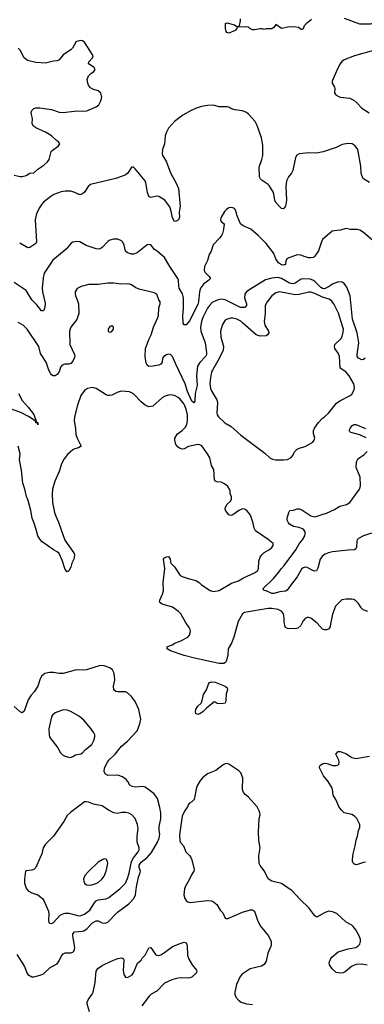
# Model space of a CAD drawing. Header units: inches. Extents: x 1834610 to 2027685, y 642842 to 774116.
# Tile 453 of 632: x 1945525 to 1949057, y 725066 to 735162. Entities that reach past the tile are written whole.
import ezdxf

# ---------------------------------------------------------------- set-up
doc = ezdxf.new("R2010")
doc.units = ezdxf.units.IN
doc.header["$MEASUREMENT"] = 0
doc.layers.add('B9742', color=7, linetype='Continuous')
doc.layers.add('B9743', color=7, linetype='Continuous')

msp = doc.modelspace()

# ---------------------------------------------------------------- linework, layer by layer
at = {"layer": 'B9742', "color": 5}
for points, elevation in [([(1945927, 730000), (1945987, 729827), (1946070, 729710), (1946083, 729690), (1946088, 729670), (1946079, 729630), (1946060, 729590), (1946050, 729549), (1946030, 729510), (1946010, 729499), (1945990, 729524), (1945962, 729622), (1945928, 729688), (1945910, 729706), (1945870, 729727), (1945757, 729810), (1945730, 729837), (1945710, 729870), (1945695, 729935), (1945672, 730000)], 480), ([(1949094, 729094), (1949045, 729110), (1949026, 729130), (1948996, 729176), (1948970, 729205), (1948950, 729217), (1948930, 729222), (1948870, 729222), (1948828, 729212), (1948761, 729150), (1948732, 729068), (1948702, 728930), (1948690, 728913), (1948670, 728905), (1948650, 728905), (1948630, 728912), (1948575, 728975), (1948510, 729025), (1948486, 729034), (1948470, 729034), (1948450, 729022), (1948430, 728997), (1948405, 728950), (1948376, 728924), (1948350, 728916), (1948270, 728919), (1948251, 728931), (1948242, 728950), (1948236, 728990), (1948236, 729030), (1948228, 729070), (1948210, 729097), (1948173, 729113), (1948110, 729125), (1948070, 729125), (1947830, 729085), (1947810, 729071), (1947764, 728990), (1947720, 728830), (1947696, 728770), (1947663, 728710), (1947658, 728650), (1947646, 728590), (1947635, 728570), (1947619, 728561), (1947570, 728561), (1947315, 728615), (1947210, 728644), (1947070, 728689), (1947037, 728710), (1947036, 728730), (1947050, 728738), (1947090, 728753), (1947113, 728770), (1947170, 728790), (1947247, 728830), (1947267, 728853), (1947276, 728890), (1947272, 728910), (1947261, 728930), (1947223, 728983), (1947175, 729070), (1947154, 729094), (1947090, 729137), (1946985, 729170), (1946958, 729190), (1946960, 729210), (1946989, 729271), (1946999, 729310), (1946997, 729390), (1947014, 729534), (1947000, 729630), (1947010, 729645), (1947030, 729655), (1947050, 729659), (1947067, 729630), (1947074, 729590), (1947110, 729551), (1947170, 729464), (1947190, 729452), (1947252, 729431), (1947332, 729412), (1947365, 729390), (1947390, 729367), (1947478, 729310), (1947510, 729300), (1947530, 729301), (1947570, 729309), (1947695, 729385), (1947769, 729410), (1947820, 729440), (1947930, 729490), (1947961, 729510), (1947971, 729530), (1947977, 729610), (1947990, 729650), (1948006, 729674), (1948030, 729699), (1948084, 729730), (1948109, 729750), (1948122, 729770), (1948122, 729790), (1948073, 729833), (1947942, 729922), (1947927, 729947), (1947917, 730000)], 480), ([(1949130, 729896), (1949048, 729870), (1948997, 729843), (1948987, 729833), (1948982, 729818), (1948977, 729750), (1948970, 729736), (1948955, 729725), (1948890, 729724), (1948730, 729705), (1948690, 729696), (1948657, 729683), (1948630, 729664), (1948603, 729630), (1948581, 729539), (1948568, 729512), (1948550, 729507), (1948530, 729513), (1948470, 729544), (1948450, 729547), (1948430, 729541), (1948413, 729527), (1948370, 729450), (1948299, 729361), (1948268, 729312), (1948250, 729302), (1948190, 729296), (1948130, 729278), (1948110, 729278), (1948050, 729305), (1948026, 729310), (1948022, 729330), (1948126, 729434), (1948182, 729498), (1948204, 729530), (1948236, 729564), (1948355, 729725), (1948390, 729789), (1948423, 729830), (1948446, 729870), (1948451, 729890), (1948450, 729910), (1948438, 729930), (1948422, 729942), (1948390, 729956), (1948330, 729964), (1948292, 729990), (1948283, 730000)], 460), ([(1945496, 725576), (1945575, 725455), (1945599, 725390), (1945610, 725372), (1945650, 725349), (1945670, 725347), (1945736, 725364), (1945770, 725380), (1945836, 725444), (1945910, 725482), (1945929, 725511), (1945950, 725557), (1945970, 725584), (1945990, 725595), (1946050, 725593), (1946070, 725601), (1946080, 725610), (1946088, 725630), (1946090, 725650), (1946068, 725770), (1946071, 725790), (1946088, 725810), (1946170, 725815), (1946190, 725823), (1946216, 725844), (1946270, 725901), (1946310, 725924), (1946330, 725923), (1946370, 725901), (1946390, 725897), (1946410, 725901), (1946427, 725910), (1946529, 726011), (1946644, 726096), (1946696, 726150), (1946713, 726190), (1946723, 726270), (1946743, 726370), (1946761, 726419), (1946763, 726430), (1946750, 726470), (1946750, 726492), (1946770, 726524), (1946830, 726570), (1946876, 726624), (1946938, 726730), (1946956, 726770), (1946960, 726810), (1946955, 726850), (1946956, 726890), (1946973, 726967), (1946971, 727029), (1946963, 727083), (1946937, 727177), (1946903, 727223), (1946850, 727267), (1946810, 727292), (1946790, 727300), (1946710, 727294), (1946678, 727299), (1946655, 727315), (1946635, 727350), (1946617, 727370), (1946578, 727398), (1946530, 727415), (1946430, 727414), (1946405, 727425), (1946390, 727450), (1946395, 727490), (1946425, 727550), (1946440, 727570), (1946503, 727630), (1946567, 727713), (1946630, 727766), (1946728, 727872), (1946758, 727942), (1946767, 727990), (1946747, 728090), (1946707, 728170), (1946670, 728221), (1946630, 728260), (1946610, 728269), (1946530, 728269), (1946510, 728275), (1946490, 728290), (1946485, 728330), (1946501, 728390), (1946498, 728438), (1946490, 728469), (1946476, 728496), (1946450, 728517), (1946390, 728536), (1946350, 728539), (1946210, 728495), (1946170, 728492), (1946130, 728497), (1946092, 728492), (1945970, 728459), (1945930, 728458), (1945870, 728468), (1945830, 728470), (1945783, 728457), (1945748, 728430), (1945730, 728395), (1945710, 728330), (1945673, 728270), (1945644, 728236), (1945613, 728187), (1945570, 728073), (1945550, 728054), (1945530, 728065), (1945470, 728119)], 520), ([(1949070, 726524), (1949050, 726520), (1948978, 726498), (1948961, 726501), (1948946, 726510), (1948937, 726530), (1948935, 726550), (1948942, 726610), (1948963, 726690), (1948972, 726750), (1948987, 726790), (1948999, 726850), (1949010, 726879), (1949011, 726911), (1948980, 726970), (1948957, 726997), (1948930, 727012), (1948850, 727028), (1948819, 727059), (1948796, 727096), (1948766, 727166), (1948737, 727210), (1948731, 727270), (1948724, 727290), (1948687, 727350), (1948638, 727410), (1948598, 727490), (1948601, 727510), (1948610, 727521), (1948630, 727533), (1948650, 727538), (1948677, 727537), (1948730, 727516), (1948770, 727516), (1948790, 727523), (1948796, 727530), (1948799, 727550), (1948795, 727570), (1948764, 727630), (1948790, 727659), (1948810, 727659), (1948875, 727635), (1948930, 727598), (1948970, 727587), (1949110, 727610)], 480), ([(1949087, 725467), (1949030, 725478), (1948970, 725475), (1948927, 725453), (1948861, 725399), (1948840, 725390), (1948810, 725385), (1948770, 725394), (1948726, 725430), (1948699, 725470), (1948696, 725490), (1948710, 725530), (1948725, 725550), (1948790, 725603), (1948890, 725635), (1948969, 725650), (1948990, 725661), (1949010, 725684), (1949017, 725710), (1949018, 725730), (1949004, 725770), (1948970, 725829), (1948944, 725864), (1948930, 725877), (1948870, 725909), (1948776, 725996), (1948730, 726016), (1948690, 726020), (1948650, 726005), (1948570, 725960), (1948550, 725975), (1948490, 726055), (1948400, 726140), (1948316, 726230), (1948210, 726305), (1948109, 726329), (1948073, 726353), (1948034, 726430), (1947989, 726489), (1947980, 726510), (1947976, 726590), (1947990, 726670), (1947977, 726750), (1947972, 726832), (1947980, 726970), (1947988, 727010), (1947987, 727030), (1947981, 727050), (1947960, 727090), (1947870, 727190), (1947836, 727216), (1947818, 727238), (1947810, 727270), (1947811, 727390), (1947790, 727441), (1947770, 727461), (1947710, 727503), (1947670, 727529), (1947650, 727536), (1947630, 727532), (1947610, 727522), (1947535, 727465), (1947450, 727431), (1947398, 727390), (1947370, 727356), (1947346, 727314), (1947338, 727290), (1947313, 727167), (1947290, 727142), (1947265, 727130), (1947251, 727110), (1947246, 727090), (1947214, 727046), (1947190, 726995), (1947163, 726803), (1947165, 726745), (1947171, 726730), (1947203, 726690), (1947228, 726630), (1947268, 726590), (1947279, 726570), (1947289, 726549), (1947313, 726450), (1947310, 726430), (1947285, 726395), (1947266, 726350), (1947220, 726270), (1947214, 726250), (1947208, 726188), (1947217, 726150), (1947230, 726131), (1947250, 726116), (1947270, 726110), (1947450, 726130), (1947490, 726126), (1947510, 726118), (1947545, 726090), (1947581, 726030), (1947606, 726006), (1947631, 725951), (1947650, 725943), (1947810, 726012), (1947890, 726036), (1947910, 726036), (1947930, 726021), (1947962, 725930), (1947990, 725871), (1948075, 725770), (1948102, 725710), (1948103, 725670), (1948069, 725591), (1948051, 725510), (1948030, 725473), (1948004, 725456), (1947888, 725430), (1947806, 725374), (1947786, 725350), (1947748, 725270), (1947729, 725190), (1947729, 725169), (1947740, 725140), (1947767, 725110), (1947796, 725090), (1947851, 725070), (1947910, 725063)], 520), ([(1946240, 724990), (1946216, 725070), (1946216, 725090), (1946226, 725114), (1946267, 725170), (1946277, 725190), (1946300, 725290), (1946310, 725405), (1946327, 725433), (1946370, 725464), (1946461, 725510), (1946530, 725537), (1946570, 725543), (1946590, 725531), (1946594, 725514), (1946587, 725413), (1946593, 725373), (1946610, 725345), (1946630, 725340), (1946677, 725370), (1946691, 725390), (1946733, 725487), (1946770, 725519), (1946781, 725539), (1946810, 725571), (1946850, 725645), (1946870, 725650), (1946917, 725577), (1946930, 725569), (1946950, 725568), (1946970, 725574), (1947010, 725596), (1947090, 725658), (1947170, 725691), (1947210, 725703), (1947230, 725696), (1947242, 725670), (1947245, 725570), (1947255, 725535), (1947292, 725470), (1947338, 725418), (1947342, 725410), (1947338, 725390), (1947290, 725344), (1947270, 725337), (1947250, 725334), (1947170, 725338), (1947132, 725332), (1947083, 725317), (1947010, 725283), (1946930, 725201), (1946874, 725170), (1946852, 725150), (1946778, 725050)], 480)]:
    msp.add_lwpolyline(points, dxfattribs=dict(at, elevation=elevation))
for points, elevation in [([(1947593, 728147), (1947550, 728150), (1947530, 728165), (1947510, 728169), (1947497, 728150), (1947475, 728130), (1947438, 728102), (1947407, 728070), (1947370, 728045), (1947350, 728039), (1947330, 728049), (1947328, 728070), (1947332, 728090), (1947350, 728125), (1947386, 728154), (1947393, 728167), (1947410, 728242), (1947440, 728290), (1947460, 728350), (1947470, 728365), (1947490, 728374), (1947530, 728370), (1947630, 728330), (1947652, 728310), (1947654, 728290), (1947640, 728250), (1947639, 728181), (1947630, 728153)], 480), ([(1945970, 728086), (1945890, 728055), (1945861, 728030), (1945850, 728014), (1945823, 727890), (1945827, 727830), (1945832, 727810), (1945844, 727790), (1945915, 727695), (1945945, 727645), (1945964, 727624), (1945992, 727610), (1946030, 727599), (1946050, 727598), (1946070, 727608), (1946096, 727624), (1946150, 727636), (1946170, 727646), (1946201, 727679), (1946264, 727730), (1946285, 727770), (1946296, 727810), (1946295, 727830), (1946286, 727850), (1946254, 727894), (1946181, 727981), (1946139, 728019), (1946050, 728070), (1946010, 728083)], 540), ([(1946210, 727144), (1946190, 727141), (1946046, 727034), (1946010, 727001), (1945978, 726942), (1945870, 726790), (1945788, 726710), (1945764, 726670), (1945751, 726610), (1945736, 726570), (1945690, 726469), (1945670, 726450), (1945650, 726441), (1945590, 726434), (1945585, 726430), (1945573, 726350), (1945573, 726310), (1945590, 726258), (1945611, 726230), (1945650, 726208), (1945710, 726188), (1945759, 726150), (1945772, 726130), (1945820, 726020), (1945825, 725990), (1945821, 725930), (1945825, 725905), (1945830, 725898), (1945850, 725896), (1945870, 725906), (1945941, 725979), (1945966, 725994), (1945990, 726001), (1946030, 726000), (1946130, 725975), (1946150, 725976), (1946190, 725991), (1946243, 726030), (1946292, 726108), (1946310, 726126), (1946330, 726137), (1946410, 726148), (1946439, 726161), (1946552, 726250), (1946609, 726310), (1946630, 726355), (1946647, 726410), (1946670, 726530), (1946693, 726567), (1946740, 726630), (1946749, 726650), (1946749, 726670), (1946730, 726730), (1946729, 726790), (1946739, 726870), (1946733, 726910), (1946710, 726970), (1946674, 727010), (1946645, 727025), (1946612, 727032), (1946572, 727032), (1946524, 727024), (1946490, 727028), (1946436, 727056), (1946370, 727100), (1946280, 727120), (1946230, 727140)], 540), ([(1946390, 726557), (1946370, 726549), (1946330, 726523), (1946230, 726429), (1946194, 726386), (1946179, 726350), (1946181, 726330), (1946190, 726310), (1946211, 726291), (1946250, 726289), (1946290, 726298), (1946330, 726316), (1946368, 726350), (1946390, 726379), (1946411, 726430), (1946429, 726509), (1946425, 726530), (1946410, 726553)], 560)]:
    msp.add_lwpolyline(points, close=True, dxfattribs=dict(at, elevation=elevation))
at = {"layer": 'B9743', "color": 5}
for points, elevation in [([(1948515, 735165), (1948460, 735120), (1948442, 735098), (1948430, 735068), (1948417, 735063), (1948410, 735062), (1948381, 735081), (1948330, 735089), (1948274, 735086), (1948210, 735072), (1948150, 735112), (1948130, 735082), (1948110, 735069), (1948050, 735068), (1948030, 735062), (1948009, 735069), (1947990, 735069), (1947930, 735057), (1947910, 735058), (1947884, 735070), (1947870, 735084), (1947852, 735088), (1947830, 735084), (1947790, 735089), (1947754, 735086), (1947752, 735070), (1947732, 735050), (1947670, 735025), (1947648, 735030), (1947640, 735040), (1947633, 735070), (1947636, 735124), (1947649, 735131), (1947728, 735108), (1947750, 735092), (1947770, 735094), (1947778, 735102), (1947789, 735150), (1947789, 735170)], 380), ([(1949224, 735176), (1949190, 735142), (1949168, 735130), (1949116, 735116), (1949010, 735117), (1948854, 735174)], 380), ([(1945468, 733568), (1945530, 733553), (1945550, 733553), (1945590, 733566), (1945630, 733588), (1945670, 733593), (1945710, 733630), (1945772, 733670), (1945810, 733705), (1945827, 733730), (1945849, 733810), (1945858, 733822), (1945922, 733870), (1945935, 733890), (1945922, 733910), (1945902, 733922), (1945851, 733971), (1945789, 734009), (1945699, 734050), (1945667, 734070), (1945653, 734093), (1945655, 734150), (1945645, 734190), (1945644, 734210), (1945650, 734230), (1945670, 734250), (1945690, 734259), (1945730, 734259), (1945850, 734241), (1945930, 734214), (1945970, 734210), (1946109, 734229), (1946170, 734224), (1946212, 734228), (1946310, 734268), (1946337, 734290), (1946356, 734330), (1946367, 734367), (1946358, 734410), (1946331, 734431), (1946275, 734450), (1946250, 734465), (1946230, 734490), (1946223, 734510), (1946217, 734550), (1946230, 734585), (1946250, 734607), (1946285, 734630), (1946298, 734650), (1946290, 734672), (1946229, 734710), (1946233, 734730), (1946272, 734770), (1946278, 734790), (1946269, 734810), (1946189, 734930), (1946170, 734946), (1946150, 734949), (1946110, 734937), (1946101, 734930), (1946067, 734870), (1946050, 734853), (1945970, 734801), (1945930, 734750), (1945910, 734739), (1945870, 734737), (1945790, 734716), (1945690, 734722), (1945604, 734744), (1945572, 734772), (1945530, 734849), (1945510, 734869)], 420), ([(1949150, 734845), (1948956, 734790), (1948851, 734750), (1948827, 734733), (1948810, 734709), (1948782, 734658), (1948726, 734530), (1948726, 734510), (1948750, 734470), (1948755, 734455), (1948752, 734410), (1948767, 734387), (1948808, 734368), (1948910, 734356), (1948950, 734336), (1948981, 734310), (1949030, 734256), (1949106, 734206)], 420), ([(1949110, 733494), (1949050, 733529), (1949034, 733554), (1949025, 733590), (1949020, 733660), (1948989, 733830), (1948965, 733870), (1948934, 733890), (1948890, 733893), (1948830, 733881), (1948767, 733853), (1948634, 733806), (1948601, 733799), (1948570, 733795), (1948490, 733798), (1948390, 733785), (1948367, 733773), (1948352, 733750), (1948325, 733615), (1948311, 733589), (1948280, 733550), (1948260, 733510), (1948252, 733450), (1948259, 733310), (1948250, 733249), (1948230, 733221), (1948210, 733227), (1948190, 733242), (1948150, 733287), (1948141, 733310), (1948125, 733390), (1948082, 733462), (1948072, 733472), (1948010, 733514), (1947993, 733530), (1947982, 733550), (1947979, 733650), (1948008, 733730), (1948016, 733770), (1948016, 733876), (1948004, 733950), (1947958, 734078), (1947937, 734117), (1947870, 734193), (1947849, 734210), (1947810, 734229), (1947730, 734239), (1947690, 734253), (1947670, 734265), (1947650, 734269), (1947570, 734270), (1947510, 734284), (1947450, 734282), (1947390, 734272), (1947326, 734250), (1947284, 734230), (1947198, 734182), (1947110, 734118), (1947049, 734050), (1947028, 734010), (1947016, 733970), (1947010, 733890), (1946987, 733830), (1946985, 733790), (1946990, 733770), (1947027, 733710), (1947070, 733591), (1947130, 733487), (1947152, 733430), (1947169, 733250), (1947160, 733190), (1947164, 733136), (1947151, 733109), (1947130, 733097), (1947110, 733093), (1947090, 733129), (1947079, 733199), (1947064, 733244), (1947012, 733312), (1946950, 733349), (1946929, 733351), (1946870, 733338), (1946850, 733349), (1946836, 733390), (1946817, 733490), (1946810, 733510), (1946710, 733633), (1946690, 733649), (1946670, 733649), (1946634, 733590), (1946611, 733570), (1946596, 733564), (1946510, 733533), (1946250, 733471), (1946227, 733450), (1946188, 733392), (1946170, 733378), (1946150, 733370), (1946130, 733370), (1946090, 733390), (1946050, 733403), (1945990, 733404), (1945950, 733398), (1945874, 733370), (1945844, 733350), (1945770, 733291), (1945751, 733270), (1945725, 733230), (1945697, 733170), (1945683, 733110), (1945696, 732884), (1945690, 732866), (1945630, 732826), (1945610, 732824), (1945590, 732832), (1945525, 732870)], 420), ([(1949140, 732900), (1949050, 732979), (1949010, 733004), (1948986, 733010), (1948912, 733012), (1948870, 733020), (1948810, 733003), (1948750, 732998), (1948728, 732992), (1948630, 732909), (1948617, 732883), (1948588, 732792), (1948550, 732737), (1948535, 732725), (1948510, 732719), (1948490, 732721), (1948450, 732730), (1948406, 732746), (1948370, 732750), (1948266, 732714), (1948253, 732690), (1948248, 732652), (1948230, 732645), (1948209, 732650), (1948176, 732670), (1948151, 732710), (1948130, 732765), (1948112, 732790), (1948050, 732868), (1947970, 732950), (1947895, 733015), (1947815, 733050), (1947789, 733070), (1947753, 733150), (1947741, 733201), (1947725, 733225), (1947698, 733238), (1947670, 733234), (1947643, 733217), (1947623, 733197), (1947585, 733130), (1947582, 733110), (1947590, 733094), (1947622, 733070), (1947615, 733010), (1947604, 732970), (1947595, 732950), (1947575, 732925), (1947508, 732852), (1947487, 732790), (1947467, 732753), (1947450, 732694), (1947420, 732630), (1947416, 732590), (1947426, 732570), (1947466, 732530), (1947479, 732510), (1947464, 732490), (1947409, 732451), (1947379, 732410), (1947369, 732371), (1947358, 732270), (1947350, 732242), (1947305, 732155), (1947270, 732076), (1947230, 732032), (1947210, 732033), (1947202, 732050), (1947198, 732130), (1947205, 732195), (1947204, 732310), (1947192, 732350), (1947160, 732410), (1947155, 732430), (1947152, 732490), (1947145, 732510), (1947064, 732630), (1947010, 732723), (1946935, 732790), (1946907, 732807), (1946870, 732855), (1946850, 732858), (1946830, 732852), (1946730, 732772), (1946690, 732758), (1946670, 732758), (1946630, 732770), (1946610, 732789), (1946597, 732850), (1946582, 732882), (1946570, 732894), (1946530, 732911), (1946488, 732912), (1946450, 732902), (1946430, 732887), (1946370, 732827), (1946350, 732812), (1946330, 732810), (1946310, 732812), (1946208, 732848), (1946143, 732883), (1946109, 732889), (1946070, 732881), (1946051, 732870), (1946002, 732810), (1945864, 732696), (1945777, 732563), (1945764, 732516), (1945756, 732410), (1945758, 732370), (1945785, 732255), (1945784, 732210), (1945770, 732177), (1945750, 732177), (1945700, 732240), (1945650, 732290), (1945590, 732385), (1945470, 732467)], 440), ([(1949067, 731693), (1949050, 731677), (1949030, 731674), (1948998, 731690), (1948985, 731710), (1948983, 731730), (1949000, 731850), (1948984, 731950), (1948937, 732090), (1948911, 732331), (1948879, 732419), (1948850, 732458), (1948830, 732472), (1948790, 732474), (1948730, 732450), (1948690, 732423), (1948650, 732403), (1948630, 732405), (1948610, 732416), (1948550, 732477), (1948530, 732492), (1948503, 732503), (1948434, 732506), (1948410, 732502), (1948350, 732459), (1948325, 732455), (1948290, 732459), (1948210, 732508), (1948170, 732518), (1948110, 732513), (1948045, 732495), (1947883, 732397), (1947849, 732370), (1947834, 732346), (1947830, 732310), (1947849, 732250), (1947850, 732230), (1947831, 732210), (1947789, 732211), (1947630, 732290), (1947590, 732298), (1947550, 732286), (1947499, 732261), (1947470, 732232), (1947450, 732203), (1947402, 732110), (1947388, 732068), (1947378, 732010), (1947381, 731970), (1947426, 731850), (1947441, 731750), (1947440, 731730), (1947430, 731708), (1947370, 731647), (1947349, 731610), (1947337, 731510), (1947345, 731410), (1947324, 731330), (1947321, 731250), (1947310, 731234), (1947290, 731250), (1947244, 731350), (1947222, 731430), (1947124, 731630), (1947091, 731710), (1947070, 731730), (1947050, 731731), (1947030, 731727), (1947001, 731710), (1946987, 731690), (1946985, 731650), (1946971, 731630), (1946950, 731621), (1946890, 731608), (1946850, 731607), (1946830, 731621), (1946821, 731641), (1946812, 731710), (1946814, 731790), (1946853, 731890), (1946874, 731930), (1946895, 732010), (1946940, 732110), (1946946, 732130), (1946952, 732208), (1946966, 732250), (1946966, 732270), (1946951, 732291), (1946930, 732349), (1946902, 732362), (1946750, 732400), (1946714, 732414), (1946670, 732444), (1946650, 732451), (1946630, 732452), (1946569, 732449), (1946490, 732459), (1946430, 732461), (1946330, 732448), (1946234, 732446), (1946154, 732426), (1946115, 732405), (1946094, 732370), (1946093, 732350), (1946096, 732330), (1946115, 732290), (1946128, 732250), (1946130, 732150), (1946110, 732089), (1946048, 732010), (1946034, 731970), (1946039, 731830), (1946087, 731730), (1946089, 731710), (1946085, 731690), (1946070, 731660), (1946050, 731636), (1946030, 731630), (1945989, 731631), (1945959, 731621), (1945942, 731598), (1945928, 731550), (1945910, 731523), (1945890, 731510), (1945869, 731510), (1945850, 731519), (1945843, 731530), (1945824, 731570), (1945798, 731650), (1945739, 731739), (1945720, 731810), (1945600, 731990), (1945561, 732030), (1945510, 732057)], 460), ([(1945514, 731330), (1945550, 731256), (1945613, 731190), (1945670, 731113), (1945696, 731036), (1945710, 731031), (1945710, 731009), (1945708, 731028), (1945690, 731027), (1945687, 731047), (1945677, 731057), (1945670, 731055), (1945664, 731064), (1945615, 731095), (1945536, 731136), (1945410, 731179)], 460), ([(1947917, 730000), (1947916, 730010), (1947890, 730081), (1947871, 730110), (1947850, 730132), (1947830, 730144), (1947810, 730147), (1947770, 730130), (1947710, 730086), (1947690, 730078), (1947670, 730086), (1947650, 730110), (1947636, 730130), (1947630, 730154), (1947649, 730190), (1947688, 730230), (1947695, 730250), (1947695, 730270), (1947683, 730303), (1947682, 730330), (1947675, 730350), (1947657, 730377), (1947623, 730403), (1947590, 730419), (1947545, 730425), (1947532, 730432), (1947523, 730443), (1947515, 730550), (1947491, 730591), (1947473, 730670), (1947450, 730710), (1947391, 730791), (1947370, 730804), (1947350, 730806), (1947254, 730786), (1947210, 730763), (1947190, 730758), (1947170, 730765), (1947150, 730778), (1947127, 730807), (1947114, 730850), (1947116, 730870), (1947125, 730890), (1947144, 730916), (1947190, 730950), (1947220, 730980), (1947237, 731010), (1947246, 731050), (1947246, 731110), (1947232, 731170), (1947210, 731219), (1947170, 731272), (1947150, 731288), (1947110, 731309), (1947070, 731315), (1947050, 731312), (1947017, 731303), (1946990, 731288), (1946890, 731199), (1946850, 731193), (1946810, 731211), (1946770, 731244), (1946690, 731326), (1946650, 731348), (1946570, 731353), (1946530, 731344), (1946470, 731313), (1946450, 731308), (1946430, 731309), (1946410, 731317), (1946310, 731381), (1946270, 731390), (1946250, 731388), (1946221, 731379), (1946190, 731361), (1946153, 731310), (1946119, 731210), (1946087, 731090), (1946082, 731050), (1946098, 730970), (1946099, 730910), (1946113, 730870), (1946156, 730790), (1946128, 730772), (1946090, 730761), (1946070, 730750), (1946015, 730705), (1945980, 730660), (1945953, 730607), (1945930, 730530), (1945884, 730430), (1945860, 730350), (1945857, 730297), (1945863, 730210), (1945883, 730110), (1945895, 730070), (1945923, 730010), (1945927, 730000)], 480), ([(1949075, 730875), (1949010, 730904), (1948918, 730930), (1948904, 730944), (1948902, 730950), (1948912, 730970), (1948930, 730997), (1948948, 731012), (1948970, 731013), (1949070, 730970)], 460), ([(1945672, 730000), (1945654, 730050), (1945639, 730130), (1945612, 730232), (1945594, 730274), (1945578, 730350), (1945556, 730410), (1945543, 730543), (1945524, 730650), (1945530, 730710), (1945508, 730788)], 480), ([(1948283, 730000), (1948275, 730010), (1948267, 730030), (1948268, 730050), (1948282, 730110), (1948295, 730130), (1948330, 730134), (1948370, 730147), (1948390, 730147), (1948418, 730138), (1948510, 730076), (1948550, 730065), (1948670, 730102), (1948750, 730139), (1948806, 730174), (1948875, 730190), (1948910, 730210), (1949009, 730350), (1949018, 730382), (1949014, 730470), (1948972, 730570), (1948978, 730630), (1948986, 730650), (1948997, 730663), (1949057, 730703), (1949085, 730735)], 460)]:
    msp.add_lwpolyline(points, dxfattribs=dict(at, elevation=elevation))
at = {"layer": 'B9743', "color": 5, "elevation": 480}
for points in [[(1948189, 732371), (1948150, 732361), (1948110, 732330), (1948060, 732270), (1948041, 732230), (1948041, 732150), (1948029, 732069), (1948038, 732030), (1948074, 731970), (1948077, 731950), (1948065, 731930), (1948050, 731921), (1947990, 731918), (1947950, 731930), (1947810, 732055), (1947790, 732071), (1947750, 732090), (1947710, 732101), (1947690, 732103), (1947650, 732093), (1947630, 732080), (1947602, 732038), (1947583, 731970), (1947587, 731910), (1947614, 731810), (1947612, 731770), (1947557, 731663), (1947501, 731570), (1947492, 731550), (1947478, 731470), (1947475, 731430), (1947482, 731382), (1947495, 731350), (1947544, 731264), (1947554, 731234), (1947546, 731130), (1947550, 731110), (1947563, 731090), (1947628, 731028), (1947691, 730991), (1947790, 730903), (1948038, 730718), (1948090, 730670), (1948117, 730657), (1948148, 730648), (1948230, 730648), (1948270, 730653), (1948308, 730672), (1948322, 730690), (1948345, 730735), (1948370, 730760), (1948390, 730770), (1948450, 730785), (1948529, 730830), (1948544, 730850), (1948550, 730870), (1948537, 730917), (1948535, 730950), (1948546, 730974), (1948587, 731033), (1948630, 731078), (1948650, 731090), (1948690, 731127), (1948772, 731230), (1948805, 731255), (1948913, 731307), (1948930, 731321), (1948953, 731367), (1948957, 731390), (1948948, 731430), (1948901, 731510), (1948866, 731550), (1948810, 731590), (1948804, 731710), (1948790, 731744), (1948755, 731790), (1948750, 731810), (1948755, 731830), (1948818, 731890), (1948830, 731913), (1948842, 731958), (1948843, 731990), (1948838, 732010), (1948793, 732153), (1948745, 732250), (1948721, 732281), (1948696, 732296), (1948630, 732316), (1948550, 732355), (1948510, 732369), (1948490, 732369), (1948390, 732343), (1948350, 732340)], [(1946470, 732022), (1946450, 732015), (1946432, 731990), (1946432, 731970), (1946442, 731962), (1946450, 731958), (1946470, 731965), (1946488, 731990), (1946488, 732010)]]:
    msp.add_lwpolyline(points, close=True, dxfattribs=at)

doc.saveas('drawing.dxf')
